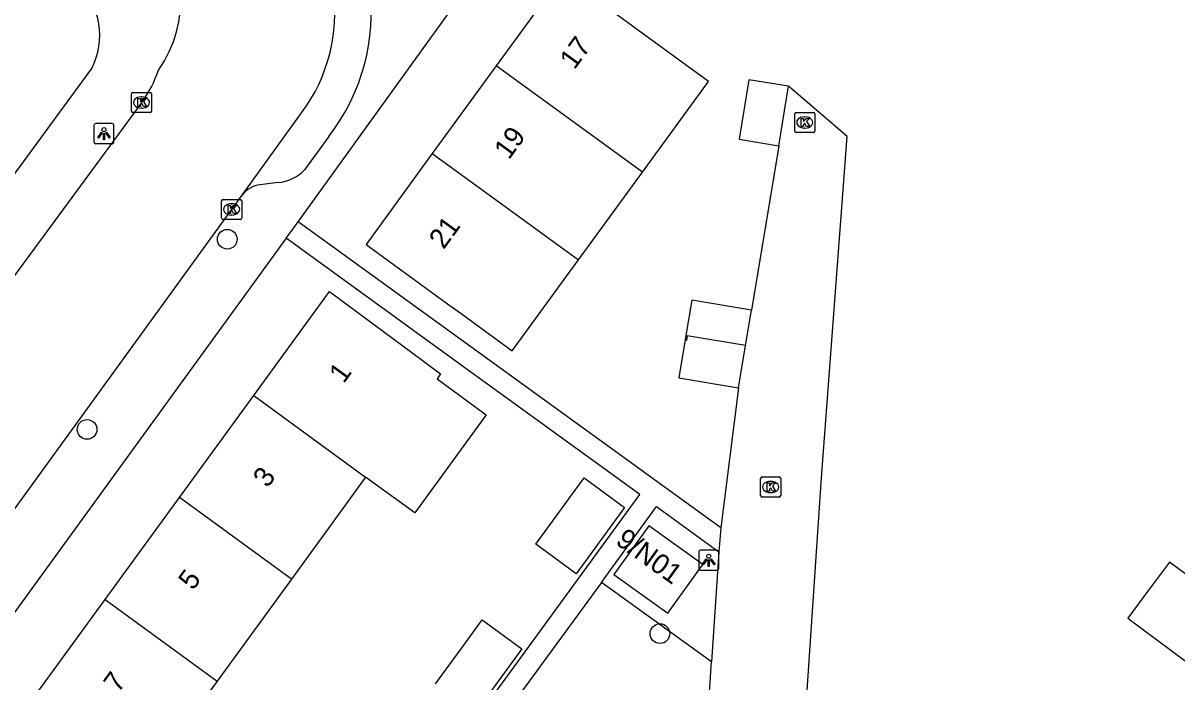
# Model space of a CAD drawing. Extents: x 160107 to 160928, y 382056 to 382918.
# Drawn here: x 160478.2 to 160535.6, y 382520.1 to 382552.9 of the extents above; entities that cross this region are included whole.
import ezdxf

# ---------------------------------------------------------------- set-up
doc = ezdxf.new("R2010")
doc.units = 0
for name, color, linetype in [('IMGEO_Boom', 7, 'Continuous'), ('IMGEO_Groenvoorziening', 7, 'Continuous'), ('IMGEO_Kolk', 7, 'Continuous'), ('IMGEO_Lichtpunt', 7, 'Continuous'), ('IMGEO_Pand', 7, 'Continuous'), ('IMGEO_Pand_nummerreeks', 7, 'Continuous'), ('IMGEO_Rijbaan_lokaal_open', 7, 'Continuous'), ('IMGEO_Voetpad_open', 7, 'Continuous')]:
    doc.layers.add(name, color=color, linetype=linetype)

msp = doc.modelspace()

# ---------------------------------------------------------------- linework, layer by layer
at = {"layer": 'IMGEO_Boom'}
for centre in [(160488.37, 382542.112), (160481.4, 382532.653), (160509.882, 382522.501)]:
    msp.add_circle(centre, 0.489, dxfattribs=at)
at = {"layer": 'IMGEO_Groenvoorziening'}
msp.add_lwpolyline([(160512.45, 382521.097), (160506.97, 382525.048)], dxfattribs=at)
at = {"layer": 'IMGEO_Kolk'}
for p, q in [((160483.606, 382548.484), (160483.606, 382549.336)), ((160483.681, 382549.41), (160484.533, 382549.41)), ((160484.094, 382549.19), (160484.119, 382549.19)), ((160484.607, 382549.336), (160484.607, 382548.484)), ((160484.117, 382548.63), (160484.092, 382548.63)), ((160484.533, 382548.41), (160483.681, 382548.41)), ((160516.583, 382547.492), (160516.583, 382548.344)), ((160516.658, 382548.418), (160517.51, 382548.418)), ((160517.071, 382548.198), (160517.096, 382548.198)), ((160517.584, 382548.344), (160517.584, 382547.492)), ((160517.51, 382547.418), (160516.658, 382547.418)), ((160517.094, 382547.638), (160517.069, 382547.638)), ((160488.086, 382543.169), (160488.086, 382544.021)), ((160488.161, 382544.095), (160489.013, 382544.095)), ((160489.087, 382544.021), (160489.087, 382543.169)), ((160488.574, 382543.875), (160488.599, 382543.875)), ((160489.013, 382543.095), (160488.161, 382543.095)), ((160488.597, 382543.315), (160488.572, 382543.315)), ((160514.887, 382529.366), (160514.887, 382530.218)), ((160514.962, 382530.292), (160515.814, 382530.292)), ((160515.888, 382530.218), (160515.888, 382529.366)), ((160515.375, 382530.072), (160515.4, 382530.072)), ((160515.814, 382529.292), (160514.962, 382529.292)), ((160515.398, 382529.512), (160515.373, 382529.512))]:
    msp.add_line(p, q, dxfattribs=at)
for points in [[(160483.606, 382548.484), (160483.606, 382549.336)], [(160483.681, 382549.41), (160484.533, 382549.41)], [(160483.927, 382549.11), (160484.05, 382549.11), (160484.05, 382548.959), (160484.18, 382549.11), (160484.344, 382549.11), (160484.198, 382548.959), (160484.351, 382548.71), (160484.199, 382548.71), (160484.114, 382548.874), (160484.05, 382548.807), (160484.05, 382548.71), (160483.927, 382548.71), (160483.927, 382549.11)], [(160484.607, 382549.336), (160484.607, 382548.484)], [(160484.533, 382548.41), (160483.681, 382548.41)], [(160516.583, 382547.492), (160516.583, 382548.344)], [(160516.658, 382548.418), (160517.51, 382548.418)], [(160516.904, 382548.118), (160517.027, 382548.118), (160517.027, 382547.967), (160517.157, 382548.118), (160517.321, 382548.118), (160517.175, 382547.967), (160517.328, 382547.718), (160517.176, 382547.718), (160517.091, 382547.882), (160517.027, 382547.815), (160517.027, 382547.718), (160516.904, 382547.718), (160516.904, 382548.118)], [(160517.584, 382548.344), (160517.584, 382547.492)], [(160517.51, 382547.418), (160516.658, 382547.418)], [(160488.086, 382543.169), (160488.086, 382544.021)], [(160488.161, 382544.095), (160489.013, 382544.095)], [(160489.087, 382544.021), (160489.087, 382543.169)], [(160488.407, 382543.795), (160488.53, 382543.795), (160488.53, 382543.644), (160488.66, 382543.795), (160488.824, 382543.795), (160488.678, 382543.644), (160488.831, 382543.395), (160488.679, 382543.395), (160488.594, 382543.559), (160488.53, 382543.492), (160488.53, 382543.395), (160488.407, 382543.395), (160488.407, 382543.795)], [(160489.013, 382543.095), (160488.161, 382543.095)], [(160514.887, 382529.366), (160514.887, 382530.218)], [(160514.962, 382530.292), (160515.814, 382530.292)], [(160515.888, 382530.218), (160515.888, 382529.366)], [(160515.208, 382529.992), (160515.331, 382529.992), (160515.331, 382529.841), (160515.461, 382529.992), (160515.625, 382529.992), (160515.479, 382529.841), (160515.632, 382529.592), (160515.48, 382529.592), (160515.395, 382529.756), (160515.331, 382529.689), (160515.331, 382529.592), (160515.208, 382529.592), (160515.208, 382529.992)], [(160515.814, 382529.292), (160514.962, 382529.292)]]:
    msp.add_lwpolyline(points, dxfattribs=at)
for centre, start, end in [((160483.683, 382549.334), 91.55205, 178.44795), ((160483.683, 382549.334), 91.55205, 178.44795), ((160484.531, 382549.334), 1.55205, 88.44795), ((160484.531, 382549.334), 1.55205, 88.44795), ((160483.683, 382548.486), 181.55205, 268.44795), ((160483.683, 382548.486), 181.55205, 268.44795), ((160484.531, 382548.486), 271.55205, 358.44795), ((160484.531, 382548.486), 271.55205, 358.44795), ((160516.66, 382548.342), 91.55205, 178.44795), ((160516.66, 382548.342), 91.55205, 178.44795), ((160517.508, 382548.342), 1.55205, 88.44795), ((160517.508, 382548.342), 1.55205, 88.44795), ((160516.66, 382547.494), 181.55205, 268.44795), ((160516.66, 382547.494), 181.55205, 268.44795), ((160517.508, 382547.494), 271.55205, 358.44795), ((160517.508, 382547.494), 271.55205, 358.44795), ((160488.163, 382544.019), 91.55205, 178.44795), ((160488.163, 382544.019), 91.55205, 178.44795), ((160489.011, 382544.019), 1.55205, 88.44795), ((160489.011, 382544.019), 1.55205, 88.44795), ((160488.163, 382543.171), 181.55205, 268.44795), ((160488.163, 382543.171), 181.55205, 268.44795), ((160489.011, 382543.171), 271.55205, 358.44795), ((160489.011, 382543.171), 271.55205, 358.44795), ((160514.964, 382530.216), 91.55205, 178.44795), ((160514.964, 382530.216), 91.55205, 178.44795), ((160515.812, 382530.216), 1.55205, 88.44795), ((160515.812, 382530.216), 1.55205, 88.44795), ((160514.964, 382529.368), 181.55205, 268.44795), ((160514.964, 382529.368), 181.55205, 268.44795), ((160515.812, 382529.368), 271.55205, 358.44795), ((160515.812, 382529.368), 271.55205, 358.44795)]:
    msp.add_arc(centre, 0.0765, start, end, dxfattribs=at)
for centre, major_axis, ratio, start_param, end_param in [((160484.093, 382548.91), (-0.387, 0.002), 0.722429, 4.712389, 7.853982), ((160484.118, 382548.91), (-0.39, 0.002), 0.717154, 1.570796, 4.712389), ((160517.07, 382547.918), (-0.387, 0.002), 0.722429, 4.712389, 7.853982), ((160517.095, 382547.918), (-0.39, 0.002), 0.717154, 1.570796, 4.712389), ((160488.573, 382543.595), (-0.387, 0.002), 0.722429, 4.712389, 7.853982), ((160488.598, 382543.595), (-0.39, 0.002), 0.717154, 1.570796, 4.712389), ((160515.374, 382529.792), (-0.387, 0.002), 0.722429, 4.712389, 7.853982), ((160515.399, 382529.792), (-0.39, 0.002), 0.717154, 1.570796, 4.712389)]:
    msp.add_ellipse(centre, major_axis=major_axis, ratio=ratio, start_param=start_param, end_param=end_param, dxfattribs=at)
at = {"layer": 'IMGEO_Lichtpunt'}
for p, q in [((160481.74, 382547.765), (160481.74, 382546.958)), ((160481.74, 382547.765), (160481.74, 382546.958)), ((160482.642, 382547.86), (160481.834, 382547.86)), ((160482.642, 382547.86), (160481.834, 382547.86)), ((160482.736, 382546.958), (160482.736, 382547.765)), ((160482.736, 382546.958), (160482.736, 382547.765)), ((160481.834, 382546.864), (160482.642, 382546.864)), ((160481.834, 382546.864), (160482.642, 382546.864)), ((160511.812, 382526.552), (160511.812, 382525.745)), ((160511.812, 382526.552), (160511.812, 382525.745)), ((160512.714, 382526.647), (160511.906, 382526.647)), ((160512.714, 382526.647), (160511.906, 382526.647)), ((160512.808, 382525.745), (160512.808, 382526.552)), ((160512.808, 382525.745), (160512.808, 382526.552)), ((160511.906, 382525.651), (160512.714, 382525.651)), ((160511.906, 382525.651), (160512.714, 382525.651))]:
    msp.add_line(p, q, dxfattribs=at)
for points in [[(160482.114, 382547.429), (160482.153, 382547.401), (160481.965, 382547.139), (160481.927, 382547.166), (160482.114, 382547.429)], [(160482.216, 382547.381), (160482.263, 382547.381), (160482.263, 382547.059), (160482.216, 382547.059), (160482.216, 382547.381)], [(160482.326, 382547.401), (160482.364, 382547.428), (160482.551, 382547.166), (160482.512, 382547.138), (160482.326, 382547.401)], [(160512.186, 382526.216), (160512.225, 382526.188), (160512.037, 382525.926), (160511.999, 382525.953), (160512.186, 382526.216)], [(160512.288, 382526.168), (160512.335, 382526.168), (160512.335, 382525.846), (160512.288, 382525.846), (160512.288, 382526.168)], [(160512.398, 382526.188), (160512.436, 382526.215), (160512.623, 382525.953), (160512.584, 382525.925), (160512.398, 382526.188)]]:
    msp.add_lwpolyline(points, dxfattribs=at)
for centre in [(160482.239, 382547.563), (160512.311, 382526.35)]:
    msp.add_circle(centre, 0.0994, dxfattribs=at)
for centre, start, end in [((160481.834, 382547.765), 90, 180), ((160481.834, 382547.765), 90, 180), ((160482.642, 382547.765), 0, 90), ((160482.642, 382547.765), 0, 90), ((160481.834, 382546.958), 180, 270), ((160481.834, 382546.958), 180, 270), ((160482.642, 382546.958), 270, 0), ((160482.642, 382546.958), 270, 360), ((160511.906, 382526.552), 90, 180), ((160511.906, 382526.552), 90, 180), ((160512.714, 382526.552), 0, 90), ((160512.714, 382526.552), 0, 90), ((160511.906, 382525.745), 180, 270), ((160511.906, 382525.745), 180, 270), ((160512.714, 382525.745), 270, 0), ((160512.714, 382525.745), 270, 360)]:
    msp.add_arc(centre, 0.0946, start, end, dxfattribs=at)
at = {"layer": 'IMGEO_Pand'}
for points in [[(160509.011, 382545.449), (160512.289, 382549.95), (160509.068, 382552.309), (160505.035, 382555.264), (160501.74, 382550.735)], [(160501.74, 382550.735), (160500, 382548.343), (160498.564, 382546.369)], [(160509.011, 382545.449), (160501.74, 382550.735)], [(160516.275, 382549.725), (160514.301, 382550.045), (160513.821, 382547.08), (160515.795, 382546.76)], [(160515.795, 382546.76), (160516.275, 382549.725)], [(160498.564, 382546.369), (160495.271, 382541.842), (160499.319, 382538.905), (160500, 382538.411), (160502.541, 382536.567), (160505.83, 382541.082)], [(160498.564, 382546.369), (160500, 382545.324), (160505.83, 382541.082)], [(160505.83, 382541.082), (160509.011, 382545.449)], [(160489.69, 382534.336), (160493.459, 382539.514), (160497.473, 382536.533), (160498.98, 382535.413), (160498.803, 382535.169), (160501.249, 382533.388), (160497.697, 382528.508), (160495.25, 382530.289)], [(160514.431, 382538.585), (160511.461, 382539.075), (160511.14, 382537.129)], [(160514.141, 382536.828), (160514.431, 382538.585)], [(160511.14, 382537.129), (160510.825, 382535.221), (160513.795, 382534.731)], [(160514.141, 382536.828), (160511.24, 382537.31), (160511.202, 382537.083), (160511.14, 382537.129)], [(160513.795, 382534.731), (160514.141, 382536.828)], [(160485.997, 382529.263), (160489.69, 382534.336)], [(160489.69, 382534.336), (160495.25, 382530.289)], [(160495.25, 382530.289), (160491.557, 382525.216)], [(160503.705, 382526.955), (160506.107, 382530.24), (160508.125, 382528.765), (160505.722, 382525.479), (160503.705, 382526.955)], [(160482.304, 382524.191), (160485.997, 382529.263)], [(160491.557, 382525.216), (160485.997, 382529.263)], [(160510.271, 382523.511), (160512.018, 382525.936), (160509.337, 382527.869), (160507.589, 382525.443), (160510.271, 382523.511)], [(160538.069, 382523.943), (160535.214, 382526.061), (160534.176, 382524.662), (160533.142, 382523.268), (160535.996, 382521.15)], [(160491.557, 382525.216), (160487.863, 382520.143)], [(160478.611, 382519.118), (160482.304, 382524.191)], [(160482.304, 382524.191), (160487.863, 382520.143)], [(160498.726, 382519.998), (160500, 382521.745), (160501.047, 382523.18), (160503.01, 382521.748), (160500.69, 382518.568)], [(160487.863, 382520.143), (160484.17, 382515.07)]]:
    msp.add_lwpolyline(points, dxfattribs=at)
at = {"layer": 'IMGEO_Rijbaan_lokaal_open'}
for points in [[(160513.04, 382457.812), (160515.877, 382500), (160517.912, 382530.251), (160519.19, 382547.212), (160516.275, 382549.725)], [(160484.111, 382548.915), (160483.949, 382548.692), (160456.229, 382511.004), (160443.452, 382493.376)], [(160489.103, 382544.309), (160492.067, 382548.393)], [(160515.795, 382546.76), (160514.431, 382538.585)], [(160459.289, 382503.191), (160489.103, 382544.309)], [(160513.795, 382534.731), (160512.903, 382527.769)], [(160512.903, 382527.769), (160512.81, 382526.575)], [(160512.81, 382526.575), (160512.45, 382521.097)], [(160510.875, 382497.164), (160511.062, 382500), (160512.45, 382521.097)]]:
    msp.add_lwpolyline(points, dxfattribs=at)
for centre, radius, start, end in [((160485.315, 382553.397), 8.404, 323.46052, 51.10216), ((160480.17, 382553.936), 5.873, 324.497, 45.39493), ((160479.581, 382552.302), 5.656, 323.20944, 341.68494)]:
    msp.add_arc(centre, radius, start, end, dxfattribs=at)
at = {"layer": 'IMGEO_Voetpad_open'}
for points in [[(160491.895, 382542.979), (160500, 382554.224), (160503.073, 382558.488), (160500, 382560.972), (160494.827, 382565.152)], [(160473.289, 382539.215), (160481.629, 382550.609)], [(160493.416, 382547.223), (160492.214, 382545.555)], [(160490.893, 382544.933), (160490.003, 382544.82)], [(160491.302, 382542.157), (160491.676, 382542.675), (160491.895, 382542.979)], [(160512.903, 382527.769), (160500, 382537.111), (160491.895, 382542.979)], [(160491.302, 382542.157), (160460.502, 382499.766)], [(160482.415, 382493.1), (160487.432, 382500), (160492.218, 382506.559), (160500, 382517.229), (160508.888, 382529.416), (160500, 382535.855), (160491.302, 382542.157)], [(160506.97, 382525.048), (160509.709, 382528.814), (160512.81, 382526.575)], [(160506.97, 382525.048), (160500, 382515.515), (160494.685, 382508.245), (160500, 382504.373), (160503.264, 382501.995), (160503.627, 382502.448), (160506.985, 382500), (160510.875, 382497.164)]]:
    msp.add_lwpolyline(points, dxfattribs=at)
for centre, radius, start, end in [((160485.409, 382553.42), 10.125, 322.25978, 51.33476), ((160478.52, 382552.242), 3.512, 332.28259, 46.66868), ((160490.72, 382547.015), 2.089, 274.7569, 315.67041), ((160490.169, 382543.479), 1.351, 97.07019, 142.1037)]:
    msp.add_arc(centre, radius, start, end, dxfattribs=at)

# ---------------------------------------------------------------- texts
at = {"layer": 'IMGEO_Pand_nummerreeks'}
for s, rotation, p in [('17', 53.96552, (160505.628, 382550.502)), ('19', 53.96552, (160502.373, 382546.028)), ('21', 53.96552, (160499.131, 382541.572)), ('1', 53.94398, (160494.16, 382534.903)), ('3', 53.94566, (160490.38, 382529.712)), ('9/N01', 324.24611, (160507.623, 382526.994)), ('5', 53.94566, (160486.668, 382524.612)), ('7', 53.94566, (160482.956, 382519.513))]:
    msp.add_text(s, height=1, rotation=rotation, dxfattribs=at).set_placement(p)

doc.saveas('drawing.dxf')
